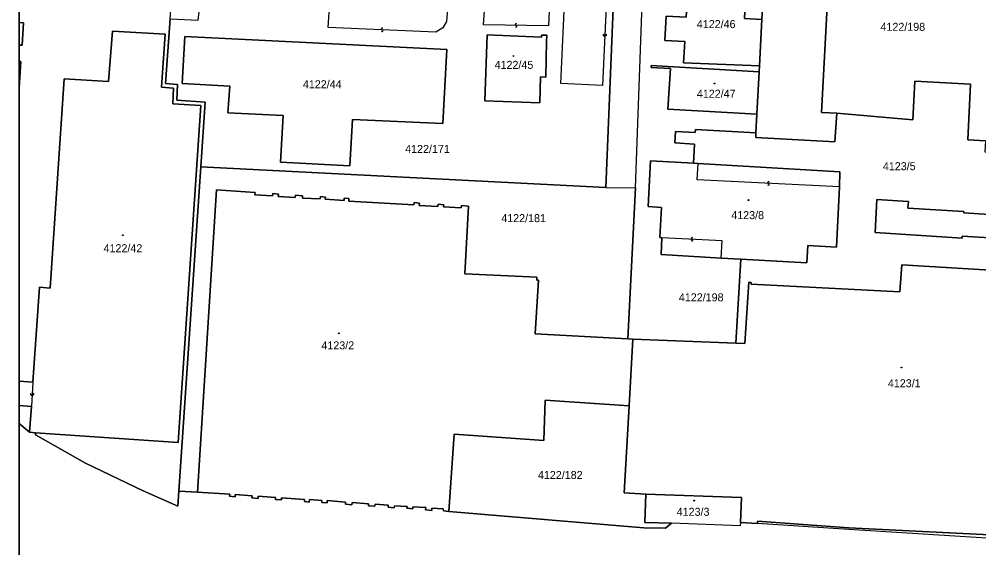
# Model space of a CAD drawing. Extents: x -598233 to -596890, y -1157848 to -1156431.
# Drawn here: x -598232.9 to -598029.2, y -1157611.2 to -1157498.9 of the extents above; entities that cross this region are included whole.
import ezdxf

# ---------------------------------------------------------------- set-up
doc = ezdxf.new("R2010")
doc.units = 0
for name, color, linetype in [('Level 1', 7, 'Continuous'), ('Level 13', 7, 'Continuous'), ('Level 3', 7, 'Continuous'), ('Level 4', 7, 'Continuous'), ('Level 5', 7, 'Continuous'), ('Level 57', 7, 'Continuous'), ('Level 60', 7, 'Continuous'), ('Vrstva 60', 7, 'Continuous'), ('zajmove_uzemi', 7, 'Continuous')]:
    doc.layers.add(name, color=color, linetype=linetype)

msp = doc.modelspace()

# ---------------------------------------------------------------- linework, layer by layer
at = {"layer": 'Level 1'}
for p, q in [((-598229.96, -1157576.02), (-598232.89, -1157575.82)), ((-598232.89, -1157581.04), (-598230.31, -1157581.21)), ((-598230.68, -1157586.7), (-598232.89, -1157584.85))]:
    msp.add_line(p, q, dxfattribs=at)
for points in [[(-598102.07, -1157534.77), (-598100.2, -1157483.82), (-598097.7, -1157466.09)], [(-598073.57, -1157468.95), (-598075.21, -1157499)], [(-598059.33, -1157518.93), (-598062.58, -1157518.78), (-598059.94, -1157469.7)], [(-598075.21, -1157499), (-598078.94, -1157498.76), (-598078.12, -1157482.99), (-598090.37, -1157482.28), (-598091.29, -1157498.5), (-598095.57, -1157498.26), (-598095.83, -1157503.43), (-598091.57, -1157503.67), (-598091.83, -1157508.2), (-598075.75, -1157508.87)], [(-598108.36, -1157534.72), (-598106.65, -1157493.14), (-598108.09, -1157491.59)], [(-598232.89, -1157499.61), (-598231.97, -1157499.67), (-598232.29, -1157504.46), (-598232.89, -1157504.42)], [(-598200.81, -1157498.85), (-598201.82, -1157512.61), (-598199.27, -1157512.8), (-598199.44, -1157516.14), (-598193.41, -1157516.54), (-598194.32, -1157530.29)], [(-598075.75, -1157508.87), (-598075.21, -1157499)], [(-598229.96, -1157576.02), (-598228.59, -1157555.86), (-598226.3, -1157556.09), (-598223.34, -1157511.57), (-598213.92, -1157512.2), (-598213.11, -1157501.5), (-598201.91, -1157502.11), (-598202.7, -1157513.36), (-598200.13, -1157513.56), (-598200.3, -1157516.91), (-598194.34, -1157517.3), (-598199.11, -1157588.84), (-598229.43, -1157586.78)], [(-598197.75, -1157502.6), (-598142.07, -1157505.39), (-598142.97, -1157521.12), (-598162.12, -1157520.21), (-598162.7, -1157530.11), (-598177.42, -1157529.31), (-598176.83, -1157519.4), (-598188.59, -1157518.81), (-598188.19, -1157513.16), (-598198.32, -1157512.62), (-598197.75, -1157502.6)], [(-598122.2, -1157511.21), (-598122.33, -1157516.7), (-598134.03, -1157516.28), (-598133.57, -1157502.25), (-598122, -1157502.74), (-598121.97, -1157502.32), (-598120.84, -1157502.34), (-598120.95, -1157503.58), (-598121.1, -1157511.23), (-598122.2, -1157511.21)], [(-598232.89, -1157507.93), (-598232.52, -1157507.95), (-598232.89, -1157513.49)], [(-598075.77, -1157510.08), (-598098.72, -1157508.8), (-598098.74, -1157509.16), (-598094.64, -1157509.41), (-598095.17, -1157518.08), (-598076.27, -1157519.08)], [(-598076.27, -1157519.08), (-598075.77, -1157510.08)], [(-598075.75, -1157508.87), (-598075.77, -1157510.08)], [(-598059.33, -1157518.93), (-598043.18, -1157520.34), (-598042.72, -1157512.09), (-598030.94, -1157512.73), (-598031.51, -1157524.57), (-598027.73, -1157524.76), (-598027.89, -1157527.1), (-598024.03, -1157527.31)], [(-598076.48, -1157523.1), (-598076.53, -1157524.07), (-598059.74, -1157524.96), (-598059.33, -1157518.93)], [(-598076.48, -1157523.1), (-598076.27, -1157519.08)], [(-598076.48, -1157523.1), (-598089.31, -1157522.38), (-598089.35, -1157523.03), (-598093.54, -1157522.79), (-598093.68, -1157525.23), (-598089.49, -1157525.48), (-598089.73, -1157529.55)], [(-598194.32, -1157530.29), (-598198.98, -1157599.18)], [(-598194.32, -1157530.29), (-598108.36, -1157534.72)], [(-598096.45, -1157545.36), (-598096.86, -1157545.32), (-598096.5, -1157538.94), (-598099.39, -1157538.73), (-598098.84, -1157529.03), (-598089.73, -1157529.55)], [(-598089.73, -1157529.55), (-598088.72, -1157529.61)], [(-598058.75, -1157534.55), (-598058.66, -1157531.36), (-598088.72, -1157529.61)], [(-598058.75, -1157534.55), (-598059.4, -1157547.36), (-598065.46, -1157547.04), (-598065.66, -1157550.7), (-598079.71, -1157549.92)], [(-598103.66, -1157566.87), (-598123.32, -1157565.79), (-598122.66, -1157554.41), (-598123.03, -1157554.4), (-598123, -1157553.73), (-598138.31, -1157553.02), (-598137.51, -1157538.64), (-598138.98, -1157538.51), (-598139.07, -1157539), (-598142.79, -1157538.8), (-598142.75, -1157538.38), (-598143.92, -1157538.25), (-598143.98, -1157538.69), (-598147.97, -1157538.49), (-598147.93, -1157538), (-598149.05, -1157537.9), (-598149.09, -1157538.4), (-598162.91, -1157537.58), (-598162.88, -1157537.03), (-598163.88, -1157536.95), (-598163.92, -1157537.42), (-598167.91, -1157537.17), (-598167.87, -1157536.72), (-598168.89, -1157536.63), (-598169, -1157537.07), (-598172.77, -1157536.92), (-598172.73, -1157536.44), (-598174.25, -1157536.31), (-598174.27, -1157536.78), (-598177.88, -1157536.57), (-598177.84, -1157536.09), (-598179.03, -1157535.99), (-598179.08, -1157536.49), (-598182.84, -1157536.25), (-598182.8, -1157535.76), (-598191.02, -1157535.21), (-598195.05, -1157599.42)], [(-598108.36, -1157534.72), (-598102.07, -1157534.77)], [(-598103.66, -1157566.87), (-598102.07, -1157534.77)], [(-597993.82, -1157554.24), (-597993.38, -1157550.07), (-597995.15, -1157550), (-597994.97, -1157547.53), (-598025.63, -1157545.81), (-598025.6, -1157545.43), (-598032.68, -1157545.03), (-598032.71, -1157545.43), (-598051.18, -1157544.27), (-598050.78, -1157537.27), (-598044.1, -1157537.64), (-598044.22, -1157539.11), (-598032.37, -1157539.8), (-598032.37, -1157540.08), (-598024.82, -1157540.54)], [(-598083.85, -1157549.69), (-598096.62, -1157548.94), (-598096.45, -1157545.36)], [(-598079.71, -1157549.92), (-598083.85, -1157549.69)], [(-598079.71, -1157549.92), (-598080.74, -1157567.76)], [(-598080.74, -1157567.76), (-598078.83, -1157567.83), (-598077.97, -1157554.81), (-598077.46, -1157554.87), (-598077.48, -1157555.22), (-598045.91, -1157556.84), (-598045.48, -1157551.1), (-597993.82, -1157554.24)], [(-598102.59, -1157566.92), (-598103.66, -1157566.87)], [(-598102.59, -1157566.92), (-598103.41, -1157581.06)], [(-598102.59, -1157566.92), (-598080.74, -1157567.76)], [(-598230.68, -1157586.7), (-598230.31, -1157581.21)], [(-598141.65, -1157603.52), (-598140.54, -1157587.12), (-598121.51, -1157588.45), (-598121.26, -1157579.88), (-598103.41, -1157581.06)], [(-598103.41, -1157581.06), (-598104.43, -1157599.56), (-598099.85, -1157599.83)], [(-598229.43, -1157586.78), (-598230.68, -1157586.7)], [(-598198.98, -1157599.18), (-598199.19, -1157602.42), (-598206.56, -1157599.16), (-598218.79, -1157593.28), (-598229.46, -1157587.23), (-598229.43, -1157586.78)], [(-598198.98, -1157599.18), (-598195.05, -1157599.42)], [(-598195.05, -1157599.42), (-598188.14, -1157599.86), (-598188.26, -1157600.3), (-598187.04, -1157600.43), (-598187.02, -1157599.93), (-598183.44, -1157600.22), (-598183.48, -1157600.64), (-598182.18, -1157600.76), (-598182.14, -1157600.26), (-598178.46, -1157600.56), (-598178.49, -1157600.96), (-598177.22, -1157601.07), (-598177.18, -1157600.62), (-598172.3, -1157601), (-598172.34, -1157601.39), (-598171.32, -1157601.51), (-598171.28, -1157601.01), (-598168.61, -1157601.17), (-598168.62, -1157601.62), (-598167.53, -1157601.72), (-598167.51, -1157601.22), (-598163.6, -1157601.54), (-598163.64, -1157601.96), (-598162.25, -1157602.08), (-598162.18, -1157601.64), (-598158.7, -1157601.89), (-598158.73, -1157602.32), (-598157.39, -1157602.41), (-598157.35, -1157601.96), (-598154.54, -1157602.21), (-598154.58, -1157602.61), (-598153.28, -1157602.72), (-598153.24, -1157602.3), (-598150.55, -1157602.46), (-598150.61, -1157602.85), (-598149.32, -1157602.97), (-598149.31, -1157602.54), (-598146.59, -1157602.68), (-598146.63, -1157603.2), (-598145.31, -1157603.29), (-598145.32, -1157602.79), (-598142.85, -1157602.93), (-598142.84, -1157603.41), (-598141.65, -1157603.52)], [(-598099.85, -1157599.83), (-598100.1, -1157605.84), (-598094.4, -1157606.04)], [(-598079.75, -1157605.83), (-598079.53, -1157600.54), (-598099.85, -1157599.83)], [(-598141.65, -1157603.52), (-598100.3, -1157606.98), (-598095.66, -1157607.08), (-598094.4, -1157606.04)], [(-598079.75, -1157605.83), (-598079.81, -1157606.55), (-598094.4, -1157606.04)], [(-598079.75, -1157605.83), (-598076.17, -1157606.09)], [(-598076.17, -1157606.09), (-598076.13, -1157605.57), (-598056.77, -1157606.98), (-598053.94, -1157607.13), (-598015.45, -1157609.02), (-598015.48, -1157608.44), (-598000.47, -1157608.83)], [(-598000.47, -1157608.83), (-598000.52, -1157610.89), (-598056.78, -1157607.32), (-598076.17, -1157606.09)]]:
    msp.add_lwpolyline(points, dxfattribs=at)
at = {"layer": 'Level 13'}
for centre, start, end in [((-598127.4, -1157500.05), 36.2034, 268.7934), ((-598155.83, -1157501.01), 34.5296, 267.1196), ((-598155.85, -1157501.37), 214.744, 86.842), ((-598127.4, -1157500.41), 216.4179, 88.5159), ((-598108.75, -1157502.29), 124.5654, 357.1554), ((-598108.39, -1157502.31), 304.7799, 176.8779), ((-598073.83, -1157533.64), 34.3896, 266.9796), ((-598073.85, -1157534), 214.604, 86.702), ((-598090.04, -1157545.52), 34.0727, 266.6627), ((-598090.06, -1157545.88), 214.2871, 86.3851), ((-598230.32, -1157578.61), 123.3002, 355.8902), ((-598229.96, -1157578.63), 303.5147, 175.6127)]:
    msp.add_arc(centre, 0.184, start, end, dxfattribs=at)
at = {"layer": 'Level 3'}
for points in [[(-598200.81, -1157498.85), (-598194.86, -1157499.14), (-598193.45, -1157486.82), (-598193.82, -1157486.08)], [(-598142.05, -1157489.95), (-598141.54, -1157491.42), (-598142.18, -1157499.44), (-598142.93, -1157500.78), (-598144.41, -1157501.72), (-598167.28, -1157500.67), (-598166.96, -1157495.33), (-598189.34, -1157492.69), (-598188.74, -1157487.01), (-598188.47, -1157486.48)], [(-598121.51, -1157490.63), (-598120.6, -1157491.01), (-598120.2, -1157492.37), (-598120.5, -1157500.34), (-598134.3, -1157500.11), (-598133.72, -1157492.03), (-598133.19, -1157490.4), (-598132.05, -1157489.87)], [(-598108.09, -1157491.59), (-598109.06, -1157513.01), (-598117.91, -1157512.56), (-598117.01, -1157492.55), (-598116.66, -1157491.07), (-598116.47, -1157490.99)], [(-598058.75, -1157534.55), (-598088.94, -1157533.09), (-598088.72, -1157529.61)], [(-598083.85, -1157549.69), (-598083.65, -1157546.05), (-598096.45, -1157545.36)], [(-598229.96, -1157576.02), (-598230.31, -1157581.21)]]:
    msp.add_lwpolyline(points, dxfattribs=at)
at = {"layer": 'Level 5'}
for centre, radius in [((-598127.98, -1157506.75), 0.09), ((-598127.98, -1157506.75), 0.0521), ((-598085.26, -1157512.58), 0.09), ((-598085.26, -1157512.58), 0.0521), ((-598078.08, -1157537.36), 0.09), ((-598078.08, -1157537.36), 0.0521), ((-598210.88, -1157544.83), 0.09), ((-598210.88, -1157544.83), 0.0521), ((-598165.02, -1157565.68), 0.09), ((-598165.02, -1157565.68), 0.0521), ((-598045.59, -1157572.93), 0.09), ((-598045.59, -1157572.93), 0.0521), ((-598089.58, -1157601.21), 0.09), ((-598089.58, -1157601.21), 0.0521)]:
    msp.add_circle(centre, radius, dxfattribs=at)
at = {"layer": 'Level 60'}
for points in [[(-598073.57, -1157468.95), (-598075.21, -1157499), (-598078.94, -1157498.76)], [(-598027.73, -1157524.76), (-598031.51, -1157524.57), (-598030.94, -1157512.73), (-598042.72, -1157512.09), (-598043.18, -1157520.34), (-598059.33, -1157518.93), (-598062.58, -1157518.78), (-598059.94, -1157469.7)], [(-598095.57, -1157498.26), (-598095.83, -1157503.43), (-598091.57, -1157503.67), (-598091.83, -1157508.2), (-598075.75, -1157508.87), (-598075.77, -1157510.08), (-598098.72, -1157508.8), (-598098.74, -1157509.16), (-598094.64, -1157509.41), (-598095.17, -1157518.08), (-598076.27, -1157519.08), (-598076.48, -1157523.1), (-598089.31, -1157522.38), (-598089.35, -1157523.03), (-598093.54, -1157522.79), (-598093.68, -1157525.23), (-598089.49, -1157525.48), (-598089.73, -1157529.55), (-598098.84, -1157529.03), (-598099.39, -1157538.73), (-598096.5, -1157538.94), (-598096.86, -1157545.32), (-598096.45, -1157545.36), (-598096.62, -1157548.94), (-598083.85, -1157549.69), (-598079.71, -1157549.92), (-598080.74, -1157567.76), (-598102.59, -1157566.92), (-598103.66, -1157566.87), (-598102.07, -1157534.77), (-598100.2, -1157483.82)], [(-597993.82, -1157554.24), (-598045.48, -1157551.1), (-598045.91, -1157556.84), (-598077.48, -1157555.22), (-598077.46, -1157554.87), (-598077.97, -1157554.81), (-598078.83, -1157567.83), (-598080.74, -1157567.76), (-598079.71, -1157549.92), (-598065.66, -1157550.7), (-598065.46, -1157547.04), (-598059.4, -1157547.36), (-598058.75, -1157534.55), (-598058.66, -1157531.36), (-598088.72, -1157529.61), (-598089.73, -1157529.55), (-598089.49, -1157525.48), (-598093.68, -1157525.23), (-598093.54, -1157522.79), (-598089.35, -1157523.03), (-598089.31, -1157522.38), (-598076.48, -1157523.1), (-598076.53, -1157524.07), (-598059.74, -1157524.96), (-598059.33, -1157518.93), (-598043.18, -1157520.34), (-598042.72, -1157512.09), (-598030.94, -1157512.73), (-598031.51, -1157524.57), (-598027.73, -1157524.76)], [(-598025.6, -1157545.43), (-598032.68, -1157545.03), (-598032.71, -1157545.43), (-598051.18, -1157544.27), (-598050.78, -1157537.27), (-598044.1, -1157537.64), (-598044.22, -1157539.11), (-598032.37, -1157539.8), (-598032.37, -1157540.08), (-598024.82, -1157540.54)], [(-598024.82, -1157540.54), (-598032.37, -1157540.08), (-598032.37, -1157539.8), (-598044.22, -1157539.11), (-598044.1, -1157537.64), (-598050.78, -1157537.27), (-598051.18, -1157544.27), (-598032.71, -1157545.43), (-598032.68, -1157545.03), (-598025.6, -1157545.43)], [(-598015.45, -1157609.02), (-598053.94, -1157607.13), (-598056.77, -1157606.98), (-598076.13, -1157605.57), (-598076.17, -1157606.09), (-598079.75, -1157605.83), (-598079.53, -1157600.54), (-598099.85, -1157599.83), (-598104.43, -1157599.56), (-598103.41, -1157581.06), (-598102.59, -1157566.92), (-598080.74, -1157567.76), (-598078.83, -1157567.83), (-598077.97, -1157554.81), (-598077.46, -1157554.87), (-598077.48, -1157555.22), (-598045.91, -1157556.84), (-598045.48, -1157551.1), (-597993.82, -1157554.24)]]:
    msp.add_lwpolyline(points, dxfattribs=at)
for points in [[(-598076.53, -1157524.07), (-598076.48, -1157523.1), (-598076.27, -1157519.08), (-598075.77, -1157510.08), (-598075.75, -1157508.87), (-598075.21, -1157499), (-598073.57, -1157468.95), (-598059.94, -1157469.7), (-598062.58, -1157518.78), (-598059.33, -1157518.93), (-598059.74, -1157524.96)], [(-598075.21, -1157499), (-598075.75, -1157508.87), (-598091.83, -1157508.2), (-598091.57, -1157503.67), (-598095.83, -1157503.43), (-598095.57, -1157498.26), (-598091.29, -1157498.5), (-598090.37, -1157482.28), (-598078.12, -1157482.99), (-598078.94, -1157498.76)], [(-598194.32, -1157530.29), (-598193.41, -1157516.54), (-598199.44, -1157516.14), (-598199.27, -1157512.8), (-598201.82, -1157512.61), (-598200.81, -1157498.85), (-598199.83, -1157485.63), (-598193.82, -1157486.08), (-598188.47, -1157486.48), (-598142.05, -1157489.95), (-598141.39, -1157490), (-598139.98, -1157489.3), (-598132.05, -1157489.87), (-598121.51, -1157490.63), (-598116.47, -1157490.99), (-598108.09, -1157491.59), (-598106.65, -1157493.14), (-598108.36, -1157534.72)], [(-598197.75, -1157502.6), (-598142.07, -1157505.39), (-598142.97, -1157521.12), (-598162.12, -1157520.21), (-598162.7, -1157530.11), (-598177.42, -1157529.31), (-598176.83, -1157519.4), (-598188.59, -1157518.81), (-598188.19, -1157513.16), (-598198.32, -1157512.62)], [(-598142.07, -1157505.39), (-598197.75, -1157502.6), (-598198.32, -1157512.62), (-598188.19, -1157513.16), (-598188.59, -1157518.81), (-598176.83, -1157519.4), (-598177.42, -1157529.31), (-598162.7, -1157530.11), (-598162.12, -1157520.21), (-598142.97, -1157521.12)], [(-598122.2, -1157511.21), (-598122.33, -1157516.7), (-598134.03, -1157516.28), (-598133.57, -1157502.25), (-598122, -1157502.74), (-598121.97, -1157502.32), (-598120.84, -1157502.34), (-598120.95, -1157503.58), (-598121.1, -1157511.23)], [(-598122.33, -1157516.7), (-598122.2, -1157511.21), (-598121.1, -1157511.23), (-598120.95, -1157503.58), (-598120.84, -1157502.34), (-598121.97, -1157502.32), (-598122, -1157502.74), (-598133.57, -1157502.25), (-598134.03, -1157516.28)], [(-598075.77, -1157510.08), (-598076.27, -1157519.08), (-598095.17, -1157518.08), (-598094.64, -1157509.41), (-598098.74, -1157509.16), (-598098.72, -1157508.8)], [(-598123.32, -1157565.79), (-598122.66, -1157554.41), (-598123.03, -1157554.4), (-598123, -1157553.73), (-598138.31, -1157553.02), (-598137.51, -1157538.64), (-598138.98, -1157538.51), (-598139.07, -1157539), (-598142.79, -1157538.8), (-598142.75, -1157538.38), (-598143.92, -1157538.25), (-598143.98, -1157538.69), (-598147.97, -1157538.49), (-598147.93, -1157538), (-598149.05, -1157537.9), (-598149.09, -1157538.4), (-598162.91, -1157537.58), (-598162.88, -1157537.03), (-598163.88, -1157536.95), (-598163.92, -1157537.42), (-598167.91, -1157537.17), (-598167.87, -1157536.72), (-598168.89, -1157536.63), (-598169, -1157537.07), (-598172.77, -1157536.92), (-598172.73, -1157536.44), (-598174.25, -1157536.31), (-598174.27, -1157536.78), (-598177.88, -1157536.57), (-598177.84, -1157536.09), (-598179.03, -1157535.99), (-598179.08, -1157536.49), (-598182.84, -1157536.25), (-598182.8, -1157535.76), (-598191.02, -1157535.21), (-598195.05, -1157599.42), (-598198.98, -1157599.18), (-598194.32, -1157530.29), (-598108.36, -1157534.72), (-598102.07, -1157534.77), (-598103.66, -1157566.87)], [(-598058.66, -1157531.36), (-598058.75, -1157534.55), (-598059.4, -1157547.36), (-598065.46, -1157547.04), (-598065.66, -1157550.7), (-598079.71, -1157549.92), (-598083.85, -1157549.69), (-598096.62, -1157548.94), (-598096.45, -1157545.36), (-598096.86, -1157545.32), (-598096.5, -1157538.94), (-598099.39, -1157538.73), (-598098.84, -1157529.03), (-598089.73, -1157529.55), (-598088.72, -1157529.61)], [(-598122.66, -1157554.41), (-598123.32, -1157565.79), (-598103.66, -1157566.87), (-598102.59, -1157566.92), (-598103.41, -1157581.06), (-598121.26, -1157579.88), (-598121.51, -1157588.45), (-598140.54, -1157587.12), (-598141.65, -1157603.52), (-598142.84, -1157603.41), (-598142.85, -1157602.93), (-598145.32, -1157602.79), (-598145.31, -1157603.29), (-598146.63, -1157603.2), (-598146.59, -1157602.68), (-598149.31, -1157602.54), (-598149.32, -1157602.97), (-598150.61, -1157602.85), (-598150.55, -1157602.46), (-598153.24, -1157602.3), (-598153.28, -1157602.72), (-598154.58, -1157602.61), (-598154.54, -1157602.21), (-598157.35, -1157601.96), (-598157.39, -1157602.41), (-598158.73, -1157602.32), (-598158.7, -1157601.89), (-598162.18, -1157601.64), (-598162.25, -1157602.08), (-598163.64, -1157601.96), (-598163.6, -1157601.54), (-598167.51, -1157601.22), (-598167.53, -1157601.72), (-598168.62, -1157601.62), (-598168.61, -1157601.17), (-598171.28, -1157601.01), (-598171.32, -1157601.51), (-598172.34, -1157601.39), (-598172.3, -1157601), (-598177.18, -1157600.62), (-598177.22, -1157601.07), (-598178.49, -1157600.96), (-598178.46, -1157600.56), (-598182.14, -1157600.26), (-598182.18, -1157600.76), (-598183.48, -1157600.64), (-598183.44, -1157600.22), (-598187.02, -1157599.93), (-598187.04, -1157600.43), (-598188.26, -1157600.3), (-598188.14, -1157599.86), (-598195.05, -1157599.42), (-598191.02, -1157535.21), (-598182.8, -1157535.76), (-598182.84, -1157536.25), (-598179.08, -1157536.49), (-598179.03, -1157535.99), (-598177.84, -1157536.09), (-598177.88, -1157536.57), (-598174.27, -1157536.78), (-598174.25, -1157536.31), (-598172.73, -1157536.44), (-598172.77, -1157536.92), (-598169, -1157537.07), (-598168.89, -1157536.63), (-598167.87, -1157536.72), (-598167.91, -1157537.17), (-598163.92, -1157537.42), (-598163.88, -1157536.95), (-598162.88, -1157537.03), (-598162.91, -1157537.58), (-598149.09, -1157538.4), (-598149.05, -1157537.9), (-598147.93, -1157538), (-598147.97, -1157538.49), (-598143.98, -1157538.69), (-598143.92, -1157538.25), (-598142.75, -1157538.38), (-598142.79, -1157538.8), (-598139.07, -1157539), (-598138.98, -1157538.51), (-598137.51, -1157538.64), (-598138.31, -1157553.02), (-598123, -1157553.73), (-598123.03, -1157554.4)], [(-598121.51, -1157588.45), (-598121.26, -1157579.88), (-598103.41, -1157581.06), (-598104.43, -1157599.56), (-598099.85, -1157599.83), (-598100.1, -1157605.84), (-598094.4, -1157606.04), (-598095.66, -1157607.08), (-598100.3, -1157606.98), (-598141.65, -1157603.52), (-598140.54, -1157587.12)], [(-598100.1, -1157605.84), (-598099.85, -1157599.83), (-598079.53, -1157600.54), (-598079.75, -1157605.83), (-598079.81, -1157606.55), (-598094.4, -1157606.04)], [(-598076.17, -1157606.09), (-598076.13, -1157605.57), (-598056.77, -1157606.98), (-598053.94, -1157607.13), (-598015.45, -1157609.02), (-598015.48, -1157608.44), (-598000.47, -1157608.83), (-598000.52, -1157610.89), (-598056.78, -1157607.32)]]:
    msp.add_lwpolyline(points, close=True, dxfattribs=at)
at = {"layer": 'Vrstva 60'}
for points in [[(-598232.89, -1156430.86), (-598232.89, -1157835.58), (-598232.81, -1157835.6), (-598231.24, -1157835.95), (-598223.73, -1157837.73), (-598218.75, -1157838.85), (-598190.54, -1157845.18), (-598175.89, -1157848.46), (-598170.51, -1157848.46), (-598170.38, -1157848.22), (-598166.89, -1157841.65), (-598165.3, -1157838.66), (-598164.37, -1157836.9), (-598161.86, -1157832.18), (-598161.19, -1157830.95), (-598160.05, -1157828.86), (-598157.63, -1157824.55), (-598144.71, -1157839.14), (-598136.41, -1157848.46), (-597003.66, -1157848.46)], [(-598106.65, -1157493.14), (-598108.36, -1157534.72), (-598102.07, -1157534.77), (-598100.2, -1157483.82)], [(-598232.89, -1157488.24), (-598232.89, -1157499.61), (-598231.97, -1157499.67), (-598232.29, -1157504.46), (-598232.89, -1157504.42), (-598232.89, -1157507.93), (-598232.52, -1157507.95), (-598232.89, -1157513.49), (-598232.89, -1157575.82), (-598229.96, -1157576.02), (-598228.59, -1157555.86), (-598226.3, -1157556.09), (-598223.34, -1157511.57), (-598213.92, -1157512.2), (-598213.11, -1157501.5), (-598201.91, -1157502.11), (-598202.7, -1157513.36), (-598200.13, -1157513.56), (-598200.3, -1157516.91), (-598194.34, -1157517.3), (-598199.11, -1157588.84), (-598229.43, -1157586.78), (-598229.46, -1157587.23), (-598218.79, -1157593.28), (-598206.56, -1157599.16), (-598199.19, -1157602.42), (-598198.98, -1157599.18), (-598194.32, -1157530.29), (-598193.41, -1157516.54), (-598199.44, -1157516.14), (-598199.27, -1157512.8), (-598201.82, -1157512.61), (-598200.81, -1157498.85)], [(-598000.52, -1157610.89), (-598056.78, -1157607.32), (-598076.17, -1157606.09), (-598079.75, -1157605.83), (-598079.81, -1157606.55), (-598094.4, -1157606.04), (-598095.66, -1157607.08), (-598100.3, -1157606.98), (-598141.65, -1157603.52), (-598142.84, -1157603.41), (-598142.85, -1157602.93), (-598145.32, -1157602.79), (-598145.31, -1157603.29), (-598146.63, -1157603.2), (-598146.59, -1157602.68), (-598149.31, -1157602.54), (-598149.32, -1157602.97), (-598150.61, -1157602.85), (-598150.55, -1157602.46), (-598153.24, -1157602.3), (-598153.28, -1157602.72), (-598154.58, -1157602.61), (-598154.54, -1157602.21), (-598157.35, -1157601.96), (-598157.39, -1157602.41), (-598158.73, -1157602.32), (-598158.7, -1157601.89), (-598162.18, -1157601.64), (-598162.25, -1157602.08), (-598163.64, -1157601.96), (-598163.6, -1157601.54), (-598167.51, -1157601.22), (-598167.53, -1157601.72), (-598168.62, -1157601.62), (-598168.61, -1157601.17), (-598171.28, -1157601.01), (-598171.32, -1157601.51), (-598172.34, -1157601.39), (-598172.3, -1157601), (-598177.18, -1157600.62), (-598177.22, -1157601.07), (-598178.49, -1157600.96), (-598178.46, -1157600.56), (-598182.14, -1157600.26), (-598182.18, -1157600.76), (-598183.48, -1157600.64), (-598183.44, -1157600.22), (-598187.02, -1157599.93), (-598187.04, -1157600.43), (-598188.26, -1157600.3), (-598188.14, -1157599.86), (-598195.05, -1157599.42), (-598198.98, -1157599.18), (-598199.19, -1157602.42), (-598206.56, -1157599.16), (-598218.79, -1157593.28), (-598229.46, -1157587.23), (-598229.43, -1157586.78), (-598230.68, -1157586.7), (-598232.89, -1157584.85), (-598232.89, -1157615.71)]]:
    msp.add_lwpolyline(points, dxfattribs=at)
for points in [[(-598232.89, -1157499.61), (-598232.89, -1157504.42), (-598232.29, -1157504.46), (-598231.97, -1157499.67)], [(-598232.89, -1157575.82), (-598232.89, -1157581.04), (-598230.31, -1157581.21), (-598230.68, -1157586.7), (-598229.43, -1157586.78), (-598199.11, -1157588.84), (-598194.34, -1157517.3), (-598200.3, -1157516.91), (-598200.13, -1157513.56), (-598202.7, -1157513.36), (-598201.91, -1157502.11), (-598213.11, -1157501.5), (-598213.92, -1157512.2), (-598223.34, -1157511.57), (-598226.3, -1157556.09), (-598228.59, -1157555.86), (-598229.96, -1157576.02)], [(-598232.89, -1157507.93), (-598232.89, -1157513.49), (-598232.52, -1157507.95)], [(-598232.89, -1157584.85), (-598230.68, -1157586.7), (-598230.31, -1157581.21), (-598232.89, -1157581.04)]]:
    msp.add_lwpolyline(points, close=True, dxfattribs=at)
at = {"layer": 'zajmove_uzemi'}
msp.add_lwpolyline([(-598232.89, -1156430.86), (-596890.46, -1156430.86), (-596890.46, -1157848.46), (-598232.89, -1157848.46)], close=True, dxfattribs=at)

# ---------------------------------------------------------------- texts
at = {"layer": 'Level 4'}
for s, p in [('4122/46', (-598089.03, -1157500.82)), ('4122/198', (-598050.04, -1157501.4)), ('4122/45', (-598131.96, -1157509.48)), ('4122/44', (-598172.66, -1157513.6)), ('4122/47', (-598089.02, -1157515.61)), ('4122/171', (-598150.95, -1157527.35)), ('4123/5', (-598049.53, -1157531.01)), ('4122/181', (-598130.54, -1157542.05)), ('4123/8', (-598081.72, -1157541.41)), ('4122/42', (-598214.98, -1157548.44)), ('4123/2', (-598168.73, -1157569.08)), ('4123/1', (-598048.47, -1157577.13)), ('4122/182', (-598122.76, -1157596.62)), ('4123/3', (-598093.3, -1157604.44))]:
    msp.add_text(s, height=1.7, dxfattribs=at).set_placement(p)
at = {"layer": 'Level 57'}
msp.add_text('4122/198', height=1.7, dxfattribs=at).set_placement((-598092.84, -1157558.88))

doc.saveas('drawing.dxf')
